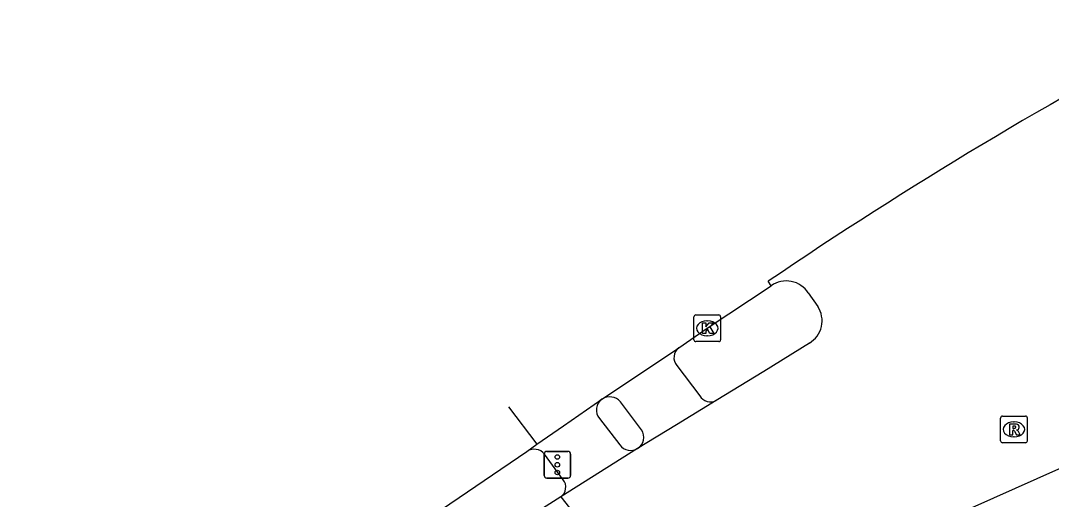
# Model space of a CAD drawing. Extents: x 158087 to 159494, y 382905 to 383981.
# Drawn here: x 158797.69 to 158836.31, y 383786.25 to 383804.18 of the extents above; entities that cross this region are included whole.
import ezdxf

# ---------------------------------------------------------------- set-up
doc = ezdxf.new("R2010")
doc.units = 0
for name, color, linetype in [('IMGEO_Fietspad_open', 7, 'Continuous'), ('IMGEO_Kolk', 7, 'Continuous'), ('IMGEO_OVBaan_gesloten', 7, 'Continuous'), ('IMGEO_Rijbaan_regionaal_gesloten', 7, 'Continuous'), ('IMGEO_Rioolput', 7, 'Continuous'), ('IMGEO_Verkeersregelinstallatiepaal', 7, 'Continuous'), ('IMGEO_Voetpad_open', 7, 'Continuous')]:
    doc.layers.add(name, color=color, linetype=linetype)

msp = doc.modelspace()

# ---------------------------------------------------------------- linework, layer by layer
at = {"layer": 'IMGEO_Fietspad_open'}
for points in [[(158822.28, 383791.264), (158823.135, 383790.134)], [(158820.957, 383788.856), (158820.168, 383789.91)]]:
    msp.add_lwpolyline(points, dxfattribs=at)
for centre, radius, start, end in [((158822.627, 383791.562), 0.458, 126.7686, 220.7023), ((158819.761, 383789.542), 0.549, 42.1811, 121.9732), ((158823.543, 383790.38), 0.476, 211.0477, 296.6726), ((158820.544, 383788.578), 0.497, 302.1344, 33.9561)]:
    msp.add_arc(centre, radius, start, end, dxfattribs=at)
at = {"layer": 'IMGEO_Kolk'}
for p, q in [((158822.994, 383793.16), (158823.846, 383793.16)), ((158822.919, 383792.234), (158822.919, 383793.086)), ((158823.407, 383792.94), (158823.432, 383792.94)), ((158823.92, 383793.086), (158823.92, 383792.234)), ((158823.43, 383792.38), (158823.405, 383792.38)), ((158823.846, 383792.16), (158822.994, 383792.16))]:
    msp.add_line(p, q, dxfattribs=at)
for points in [[(158822.994, 383793.16), (158823.846, 383793.16)], [(158822.919, 383792.234), (158822.919, 383793.086)], [(158823.24, 383792.86), (158823.363, 383792.86), (158823.363, 383792.709), (158823.493, 383792.86), (158823.657, 383792.86), (158823.511, 383792.709), (158823.664, 383792.46), (158823.512, 383792.46), (158823.427, 383792.624), (158823.363, 383792.557), (158823.363, 383792.46), (158823.24, 383792.46), (158823.24, 383792.86)], [(158823.92, 383793.086), (158823.92, 383792.234)], [(158823.846, 383792.16), (158822.994, 383792.16)]]:
    msp.add_lwpolyline(points, dxfattribs=at)
for centre, start, end in [((158822.996, 383793.084), 91.552, 178.448), ((158822.996, 383793.084), 91.552, 178.448), ((158823.844, 383793.084), 1.552, 88.448), ((158823.844, 383793.084), 1.552, 88.448), ((158822.996, 383792.236), 181.552, 268.448), ((158822.996, 383792.236), 181.552, 268.448), ((158823.844, 383792.236), 271.552, 358.448), ((158823.844, 383792.236), 271.552, 358.448)]:
    msp.add_arc(centre, 0.0765, start, end, dxfattribs=at)
for centre, major_axis, ratio, start_param, end_param in [((158823.406, 383792.66), (-0.387, 0.002), 0.722429, 4.712389, 7.853982), ((158823.431, 383792.66), (-0.39, 0.002), 0.717154, 1.570796, 4.712389)]:
    msp.add_ellipse(centre, major_axis=major_axis, ratio=ratio, start_param=start_param, end_param=end_param, dxfattribs=at)
at = {"layer": 'IMGEO_OVBaan_gesloten'}
for points in [[(158825.816, 383794.255), (158825.704, 383794.423)], [(158822.353, 383791.929), (158823.415, 383792.661), (158825.816, 383794.255)], [(158819.471, 383790.007), (158820.911, 383790.966), (158822.353, 383791.929)], [(158815.971, 383789.724), (158817.037, 383788.315)], [(158817.037, 383788.315), (158818.031, 383789.012), (158819.471, 383790.007)], [(158816.658, 383788.049), (158817.037, 383788.315)], [(158710.677, 383715.822), (158724.492, 383725.179), (158728.795, 383728.156), (158728.671, 383728.342), (158741.235, 383736.851), (158760.515, 383750), (158799.334, 383776.475), (158799.449, 383776.309), (158802.02, 383778.056), (158813.142, 383785.66), (158816.658, 383788.049)]]:
    msp.add_lwpolyline(points, dxfattribs=at)
msp.add_arc((158920.97, 383654.023), 169.67, 117.74574, 124.15795, dxfattribs=at)
at = {"layer": 'IMGEO_Rijbaan_regionaal_gesloten'}
for points in [[(158827.205, 383793.985), (158827.556, 383793.474)], [(158827.246, 383792.109), (158825.535, 383791.042), (158823.757, 383789.954)], [(158823.757, 383789.954), (158822.264, 383789.049), (158820.809, 383788.157)], [(158820.809, 383788.157), (158817.93, 383786.344)], [(158831.612, 383785.177), (158838.329, 383788.171)], [(158817.93, 383786.344), (158814.263, 383784.016), (158810.431, 383781.548), (158806.272, 383778.787), (158801.32, 383775.397), (158798.018, 383773.157), (158764.029, 383750), (158742.613, 383735.409), (158721.102, 383720.77)], [(158817.93, 383786.344), (158819.762, 383784.014)]]:
    msp.add_lwpolyline(points, dxfattribs=at)
for centre, radius, start, end in [((158826.38, 383793.447), 0.985, 33.1021, 124.8974), ((158826.768, 383792.935), 0.954, 300.0352, 34.3745)]:
    msp.add_arc(centre, radius, start, end, dxfattribs=at)
at = {"layer": 'IMGEO_Rioolput'}
for p, q in [((158834.411, 383788.448), (158834.411, 383789.3)), ((158834.486, 383789.374), (158835.338, 383789.374)), ((158835.412, 383789.3), (158835.412, 383788.448)), ((158834.899, 383789.154), (158834.924, 383789.154)), ((158834.922, 383788.594), (158834.897, 383788.594)), ((158835.338, 383788.374), (158834.486, 383788.374))]:
    msp.add_line(p, q, dxfattribs=at)
for points in [[(158834.411, 383788.448), (158834.411, 383789.3)], [(158834.486, 383789.374), (158835.338, 383789.374)], [(158835.412, 383789.3), (158835.412, 383788.448)], [(158835, 383789.072), (158834.748, 383789.074), (158834.748, 383788.674)], [(158834.926, 383788.993), (158834.872, 383788.993), (158834.872, 383788.912)], [(158834.872, 383788.912), (158834.924, 383788.912)], [(158834.748, 383788.674), (158834.872, 383788.674), (158834.872, 383788.836), (158834.883, 383788.836)], [(158834.93, 383788.807), (158835.001, 383788.674), (158835.141, 383788.674), (158835.076, 383788.8)], [(158835.338, 383788.374), (158834.486, 383788.374)]]:
    msp.add_lwpolyline(points, dxfattribs=at)
for centre, radius, start, end in [((158834.488, 383789.298), 0.0765, 91.552, 178.448), ((158834.488, 383789.298), 0.0765, 91.552, 178.448), ((158835.336, 383789.298), 0.0765, 1.552, 88.448), ((158835.336, 383789.298), 0.0765, 1.552, 88.448), ((158834.908, 383789.101), 0.19, 274.7715, 282.9687), ((158834.932, 383788.897), 0.0964, 77.0061, 93.1865), ((158834.946, 383788.954), 0.0378, 276.6634, 79.6772), ((158834.999, 383788.962), 0.109, 350.3612, 89.416), ((158834.997, 383788.962), 0.112, 277.5842, 350.9817), ((158834.882, 383788.783), 0.0533, 26.0293, 88.6989), ((158834.981, 383788.747), 0.108, 29.5134, 73.7905), ((158834.488, 383788.45), 0.0765, 181.552, 268.448), ((158834.488, 383788.45), 0.0765, 181.552, 268.448), ((158835.336, 383788.45), 0.0765, 271.552, 358.448), ((158835.336, 383788.45), 0.0765, 271.552, 358.448)]:
    msp.add_arc(centre, radius, start, end, dxfattribs=at)
for centre, major_axis, ratio, start_param, end_param in [((158834.898, 383788.874), (-0.387, 0.002), 0.722429, 4.712389, 7.853982), ((158834.923, 383788.874), (-0.39, 0.002), 0.717154, 1.570796, 4.712389)]:
    msp.add_ellipse(centre, major_axis=major_axis, ratio=ratio, start_param=start_param, end_param=end_param, dxfattribs=at)
at = {"layer": 'IMGEO_Verkeersregelinstallatiepaal'}
for p, q in [((158817.306, 383787.149), (158817.306, 383787.949)), ((158817.306, 383787.949), (158817.306, 383787.149)), ((158817.406, 383788.049), (158818.196, 383788.049)), ((158818.196, 383788.049), (158817.406, 383788.049)), ((158818.296, 383787.949), (158818.296, 383787.149)), ((158818.296, 383787.149), (158818.296, 383787.949)), ((158818.196, 383787.049), (158817.406, 383787.049)), ((158817.406, 383787.049), (158818.196, 383787.049))]:
    msp.add_line(p, q, dxfattribs=at)
for centre in [(158817.801, 383787.839), (158817.801, 383787.549), (158817.801, 383787.259)]:
    msp.add_circle(centre, 0.085, dxfattribs=at)
for centre, start, end in [((158817.406, 383787.949), 90, 180), ((158817.406, 383787.949), 90, 180), ((158818.196, 383787.949), 0, 90), ((158818.196, 383787.949), 360, 90), ((158817.406, 383787.149), 180, 270), ((158817.406, 383787.149), 180, 270), ((158818.196, 383787.149), 270, 0), ((158818.196, 383787.149), 270, 0)]:
    msp.add_arc(centre, 0.1, start, end, dxfattribs=at)
at = {"layer": 'IMGEO_Voetpad_open'}
for points in [[(158819.377, 383789.28), (158820.147, 383788.29)], [(158818.018, 383786.989), (158817.318, 383787.943)]]:
    msp.add_lwpolyline(points, dxfattribs=at)
for centre, radius, start, end in [((158819.779, 383789.598), 0.513, 126.989, 218.2762), ((158816.931, 383787.639), 0.493, 38.1606, 123.5911), ((158820.549, 383788.575), 0.492, 215.3303, 301.95), ((158817.666, 383786.709), 0.45, 305.9112, 38.5506)]:
    msp.add_arc(centre, radius, start, end, dxfattribs=at)

doc.saveas('drawing.dxf')
